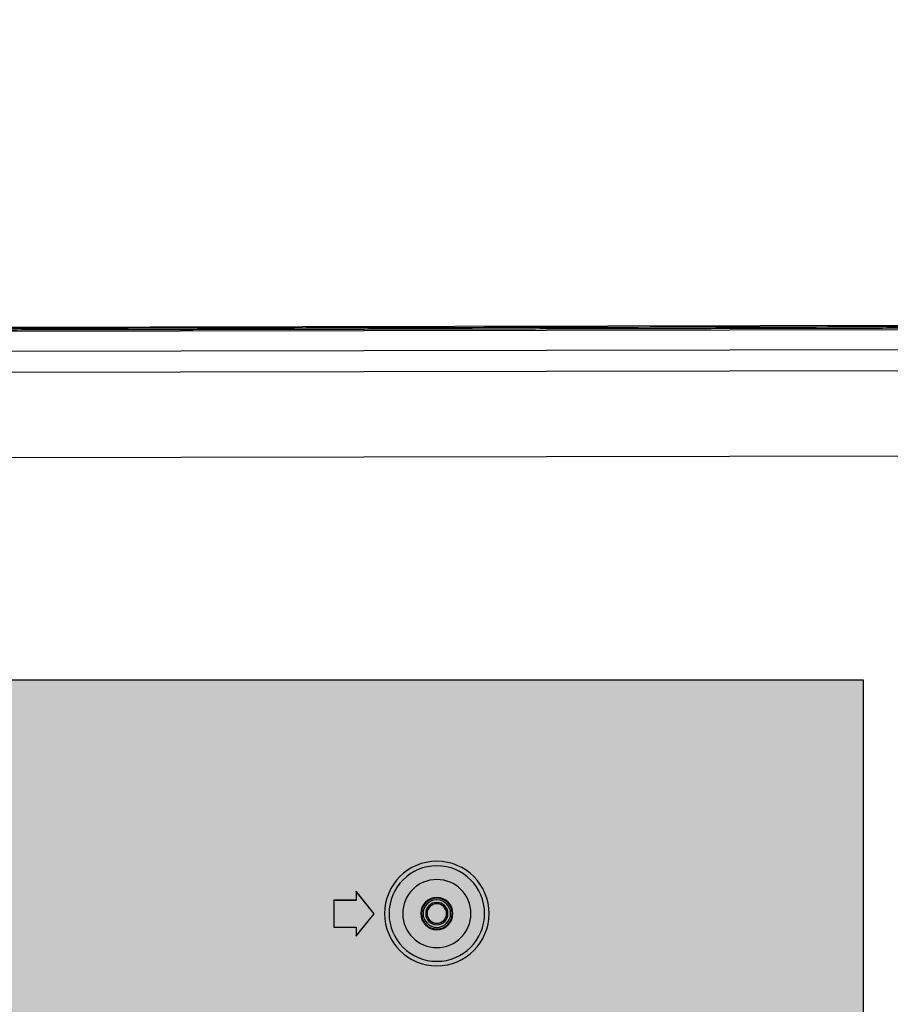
# Model space of a CAD drawing. Header units: millimetres. Extents: x 40090 to 187415, y -53271 to 40260.
# Tile 367 of 406: x 138773 to 138870, y 23248 to 23357. Entities that reach past the tile are written whole.
import ezdxf

# ---------------------------------------------------------------- set-up
doc = ezdxf.new("R2010")
doc.units = ezdxf.units.MM
for name, color, linetype in [('AVM_projekce', 240, 'Continuous'), ('AVM_projektor', 6, 'Continuous'), ('AVM_sp_230VAC', 170, 'Continuous'), ('AVM_TECHNIKA', 6, 'Continuous')]:
    doc.layers.add(name, color=color, linetype=linetype)
doc.styles.add('AVM', font='arial.ttf')
doc.dimstyles.new('AVM-1_50', dxfattribs={"dimscale": 40, "dimtxt": 2.5, "dimasz": 2.5, "dimexe": 1.25, "dimexo": 0.625, "dimtad": 1, "dimdec": 0, "dimrnd": 1, "dimtxsty": 'AVM', "dimcen": 2.5, "dimclrd": 256, "dimclre": 256, "dimclrt": 256, "dimadec": 0, "dimazin": 0, "dimtfac": 1, "dimtdec": 0, "dimtmove": 0, "dimatfit": 3, "dimfxl": 0, "dimarcsym": 0})

# ---------------------------------------------------------------- blocks, each defined once
blk = doc.blocks.new('PT-FW430-bottom')
for p, q in [((-215, 3.28), (-215, 320.97)), ((-200.48, 304.35), (-200.48, 73.89)), ((-214.57, 304.02), (-214.57, 3.54)), ((-212.35, 304.11), (-212.35, 27.67)), ((-209.99, 304.24), (-209.99, 31.03)), ((-151, 190.87), (-148, 190.87)), ((-151, 188.37), (-151, 190.87)), ((-150.99, 190.86), (-151, 190.87)), ((-150.99, 190.86), (-148.01, 190.86)), ((-150.99, 188.36), (-150.99, 190.86)), ((-148.01, 190.86), (-148, 190.87)), ((-148.01, 190.86), (-148.01, 188.36)), ((-148, 190.87), (-148, 188.37)), ((-152, 188.37), (-151, 188.37)), ((-149.5, 186.37), (-152, 188.37)), ((-151.98, 188.36), (-152, 188.37)), ((-151.98, 188.36), (-150.99, 188.36)), ((-149.5, 186.38), (-151.98, 188.36)), ((-150.99, 188.36), (-151, 188.37)), ((-147, 188.37), (-149.5, 186.37)), ((-147.02, 188.36), (-149.5, 186.38)), ((-148.01, 188.36), (-148, 188.37)), ((-148.01, 188.36), (-147.02, 188.36)), ((-148, 188.37), (-147, 188.37)), ((-147.02, 188.36), (-147, 188.37)), ((-149.5, 186.38), (-149.5, 186.37))]:
    blk.add_line(p, q)
for radius in [5.83, 5.33, 3.8, 1.8, 1.72, 1.54, 1.24, 1.09]:
    blk.add_circle((-149.5, 179.37), radius)
for points, start_tangent, end_tangent in [([(-214.9, 320.87), (-214.9, 299.7), (-214.9, 278.52), (-214.9, 257.35), (-214.9, 236.17), (-214.9, 215), (-214.9, 193.82), (-214.9, 172.65), (-214.9, 151.47), (-214.9, 130.3), (-214.9, 109.12), (-214.9, 87.95), (-214.9, 66.78), (-214.9, 45.6), (-214.9, 24.43), (-214.9, 3.25)], (0.000001, -1), (0.000001, -1)), ([(-214.7, 3.22), (-214.7, 7.24), (-214.7, 11.27), (-214.7, 15.29), (-214.7, 19.32), (-214.7, 23.35), (-214.7, 27.37), (-214.7, 31.4), (-214.7, 35.42), (-214.7, 39.45), (-214.7, 43.47), (-214.7, 47.5), (-214.7, 51.52), (-214.7, 55.55), (-214.7, 59.57), (-214.7, 63.6), (-214.7, 67.62), (-214.7, 71.65), (-214.7, 75.67), (-214.7, 79.7), (-214.7, 83.72), (-214.7, 87.75), (-214.7, 91.77), (-214.7, 95.8), (-214.7, 99.82), (-214.7, 103.85), (-214.7, 107.87), (-214.7, 111.9), (-214.7, 115.93), (-214.7, 119.95), (-214.7, 123.98), (-214.7, 128), (-214.7, 132.03), (-214.7, 136.05), (-214.7, 140.08), (-214.7, 144.1), (-214.7, 148.13), (-214.7, 152.15), (-214.7, 156.18), (-214.7, 160.2), (-214.7, 164.23), (-214.7, 168.25), (-214.7, 172.28), (-214.7, 176.3), (-214.7, 180.33), (-214.7, 184.35), (-214.7, 188.38), (-214.7, 192.4), (-214.7, 196.43), (-214.7, 200.45), (-214.7, 204.48), (-214.7, 208.51), (-214.7, 212.53), (-214.7, 216.56), (-214.7, 220.58), (-214.7, 224.61), (-214.7, 228.63), (-214.7, 232.66), (-214.7, 236.68), (-214.7, 240.71), (-214.7, 244.73), (-214.7, 248.76), (-214.7, 252.78), (-214.7, 256.81), (-214.7, 260.83), (-214.7, 264.86), (-214.7, 268.88), (-214.7, 272.91), (-214.7, 276.93), (-214.7, 280.96), (-214.7, 284.98), (-214.7, 289.01), (-214.7, 293.04), (-214.7, 297.06), (-214.7, 301.09), (-214.7, 305.11)], (-0.000004, 1), (-0.000004, 1))]:
    blk.add_spline(points, degree=3, dxfattribs=dict(start_tangent=start_tangent, end_tangent=end_tangent))
blk = doc.blocks.new('player')
at = {"layer": 'AVM_projekce'}
h = blk.add_hatch(color=6, dxfattribs=at)
h.dxf.hatch_style = 1
h.paths.add_polyline_path([(71498.37, 37158.68), (71628.37, 37158.68), (71628.37, 37298.68), (71498.37, 37298.68)])
at = {"layer": 'AVM_TECHNIKA'}
blk.add_lwpolyline([(71498.37, 37158.68), (71628.37, 37158.68), (71628.37, 37298.68), (71498.37, 37298.68)], close=True, dxfattribs=at)

msp = doc.modelspace()

# ---------------------------------------------------------------- block references
at = {"layer": 'AVM_projekce', "rotation": 270}
msp.add_blockref('player', (101568.53, 94782.14), dxfattribs=at)
at = {"layer": 'AVM_projektor', "xscale": -1, "rotation": 90.11045350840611}
msp.add_blockref('PT-FW430-bottom', (138999.24, 23108.56), dxfattribs=at)

# ---------------------------------------------------------------- leaders
at = {"layer": 'AVM_sp_230VAC', "annotation_type": 0, "has_hookline": 1, "hookline_direction": 0, "text_width": 3828.65}
msp.add_leader([(138837.22, 24748.83), (141280.23, 22331.11), (141380.23, 22331.11)], dimstyle='AVM-1_50', override={"dimgap": 0.625, "dimtad": 0}, dxfattribs=at)

doc.saveas('drawing.dxf')
